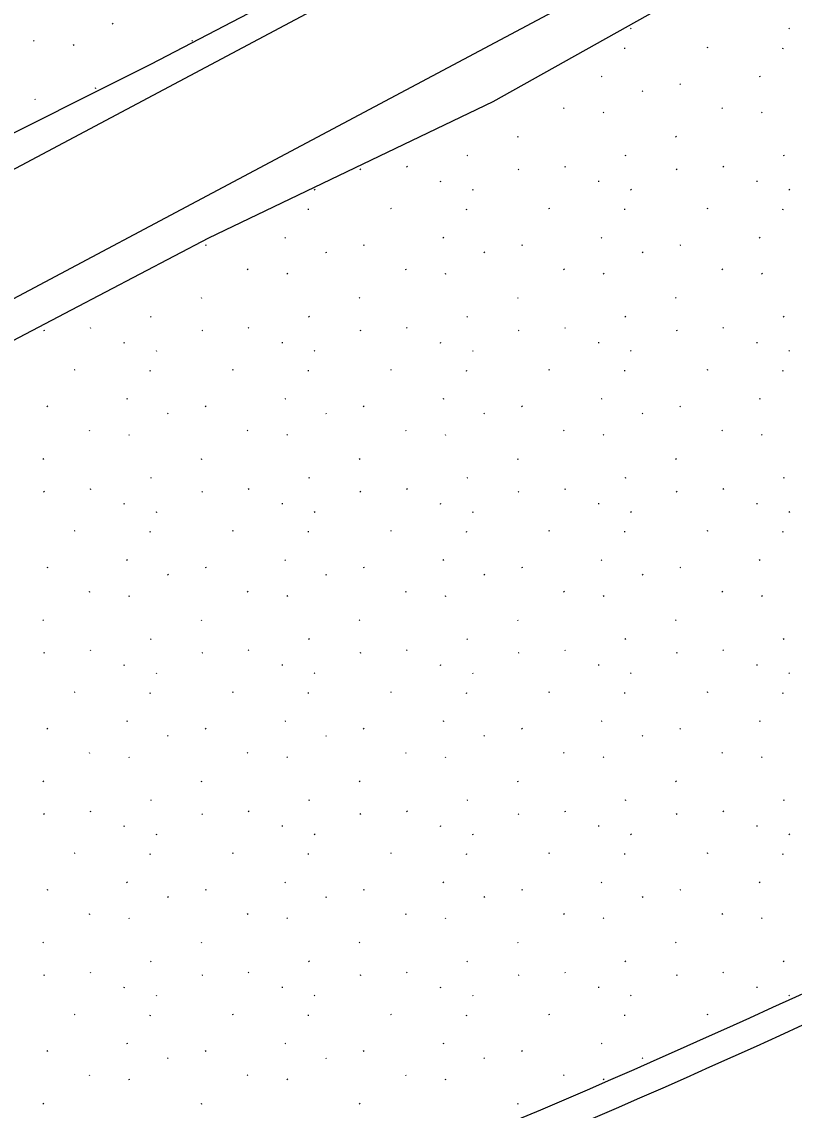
# Model space of a CAD drawing. Extents: x 419396 to 421519, y 4453567 to 4456767.
# Drawn here: x 420667.3 to 420708, y 4454896.9 to 4454954.2 of the extents above; entities that cross this region are included whole.
import ezdxf

# ---------------------------------------------------------------- set-up
doc = ezdxf.new("R2010")
doc.units = 0
for name, color, linetype in [('0_DÜZENLEME_1', 7, 'Continuous'), ('Level 41', 7, 'Continuous'), ('Level 62', 7, 'Continuous')]:
    doc.layers.add(name, color=color, linetype=linetype)

msp = doc.modelspace()

# ---------------------------------------------------------------- linework, layer by layer
at = {"layer": '0_DÜZENLEME_1'}
for points in [[(420622.209, 4454920.299), (420656.994, 4454941.198), (420732.504, 4454981.346), (420779.67, 4455004.729)], [(420626.95, 4454916.148), (420659.95, 4454935.974), (420735.246, 4454976.008), (420782.335, 4454999.353)]]:
    msp.add_lwpolyline(points, dxfattribs=at)
at = {"layer": 'Level 41'}
for p, q in [((420672.054, 4454954.133), (420672.082, 4454954.09)), ((420699.363, 4454953.879), (420699.391, 4454953.835)), ((420707.695, 4454953.879), (420707.723, 4454953.835)), ((420667.919, 4454953.23), (420667.947, 4454953.186)), ((420670.008, 4454953.01), (420670.036, 4454952.966)), ((420676.251, 4454953.23), (420676.279, 4454953.186)), ((420699.056, 4454952.791), (420699.063, 4454952.842)), ((420703.423, 4454952.865), (420703.376, 4454952.842)), ((420707.388, 4454952.791), (420707.396, 4454952.842)), ((420697.854, 4454951.331), (420697.807, 4454951.308)), ((420706.186, 4454951.331), (420706.14, 4454951.308)), ((420671.194, 4454950.721), (420671.147, 4454950.698)), ((420699.97, 4454950.583), (420699.998, 4454950.539)), ((420701.995, 4454950.936), (420701.949, 4454950.913)), ((420667.974, 4454950.155), (420668.002, 4454950.111)), ((420695.835, 4454949.68), (420695.863, 4454949.636)), ((420697.924, 4454949.459), (420697.952, 4454949.416)), ((420704.167, 4454949.68), (420704.195, 4454949.636)), ((420706.256, 4454949.459), (420706.285, 4454949.416)), ((420693.399, 4454948.184), (420693.427, 4454948.14)), ((420701.731, 4454948.184), (420701.759, 4454948.14)), ((420690.778, 4454947.17), (420690.731, 4454947.147)), ((420699.11, 4454947.17), (420699.063, 4454947.147)), ((420707.442, 4454947.17), (420707.396, 4454947.147)), ((420687.557, 4454946.605), (420687.585, 4454946.561)), ((420695.89, 4454946.605), (420695.918, 4454946.561)), ((420704.222, 4454946.605), (420704.25, 4454946.561)), ((420685.149, 4454946.441), (420685.102, 4454946.418)), ((420693.481, 4454946.441), (420693.434, 4454946.418)), ((420701.813, 4454946.441), (420701.766, 4454946.418)), ((420682.698, 4454945.39), (420682.726, 4454945.346)), ((420689.357, 4454945.776), (420689.364, 4454945.827)), ((420691.03, 4454945.39), (420691.058, 4454945.346)), ((420697.689, 4454945.776), (420697.697, 4454945.827)), ((420699.363, 4454945.39), (420699.391, 4454945.346)), ((420706.021, 4454945.776), (420706.029, 4454945.827)), ((420707.695, 4454945.39), (420707.723, 4454945.346)), ((420682.391, 4454944.302), (420682.399, 4454944.353)), ((420686.758, 4454944.376), (420686.712, 4454944.353)), ((420690.724, 4454944.302), (420690.731, 4454944.353)), ((420695.091, 4454944.376), (420695.044, 4454944.353)), ((420699.056, 4454944.302), (420699.063, 4454944.353)), ((420703.423, 4454944.376), (420703.376, 4454944.353)), ((420707.388, 4454944.302), (420707.396, 4454944.353)), ((420681.19, 4454942.842), (420681.143, 4454942.819)), ((420689.522, 4454942.842), (420689.475, 4454942.819)), ((420697.854, 4454942.842), (420697.807, 4454942.819)), ((420706.186, 4454942.842), (420706.14, 4454942.819)), ((420676.999, 4454942.447), (420676.952, 4454942.424)), ((420683.305, 4454942.094), (420683.334, 4454942.051)), ((420685.331, 4454942.447), (420685.284, 4454942.424)), ((420691.638, 4454942.094), (420691.666, 4454942.051)), ((420693.663, 4454942.447), (420693.616, 4454942.424)), ((420699.97, 4454942.094), (420699.998, 4454942.051)), ((420701.995, 4454942.447), (420701.949, 4454942.424)), ((420679.171, 4454941.191), (420679.199, 4454941.147)), ((420681.26, 4454940.971), (420681.288, 4454940.927)), ((420687.503, 4454941.191), (420687.531, 4454941.147)), ((420689.592, 4454940.971), (420689.62, 4454940.927)), ((420695.835, 4454941.191), (420695.863, 4454941.147)), ((420697.924, 4454940.971), (420697.952, 4454940.927)), ((420704.167, 4454941.191), (420704.195, 4454941.147)), ((420706.256, 4454940.971), (420706.285, 4454940.927)), ((420676.735, 4454939.695), (420676.763, 4454939.651)), ((420685.067, 4454939.695), (420685.095, 4454939.651)), ((420693.399, 4454939.695), (420693.427, 4454939.651)), ((420701.731, 4454939.695), (420701.759, 4454939.651)), ((420674.114, 4454938.682), (420674.067, 4454938.659)), ((420682.446, 4454938.682), (420682.399, 4454938.659)), ((420690.778, 4454938.682), (420690.731, 4454938.659)), ((420699.11, 4454938.682), (420699.063, 4454938.659)), ((420707.442, 4454938.682), (420707.396, 4454938.659)), ((420668.484, 4454937.953), (420668.438, 4454937.93)), ((420670.893, 4454938.116), (420670.921, 4454938.072)), ((420676.817, 4454937.953), (420676.77, 4454937.93)), ((420679.225, 4454938.116), (420679.253, 4454938.072)), ((420685.149, 4454937.953), (420685.102, 4454937.93)), ((420687.557, 4454938.116), (420687.585, 4454938.072)), ((420693.481, 4454937.953), (420693.434, 4454937.93)), ((420695.89, 4454938.116), (420695.918, 4454938.072)), ((420701.813, 4454937.953), (420701.766, 4454937.93)), ((420704.222, 4454938.116), (420704.25, 4454938.072)), ((420672.693, 4454937.287), (420672.7, 4454937.338)), ((420681.025, 4454937.287), (420681.032, 4454937.338)), ((420689.357, 4454937.287), (420689.364, 4454937.338)), ((420697.689, 4454937.287), (420697.697, 4454937.338)), ((420706.021, 4454937.287), (420706.029, 4454937.338)), ((420674.366, 4454936.901), (420674.394, 4454936.857)), ((420682.698, 4454936.901), (420682.726, 4454936.857)), ((420691.03, 4454936.901), (420691.058, 4454936.857)), ((420699.363, 4454936.901), (420699.391, 4454936.857)), ((420707.695, 4454936.901), (420707.723, 4454936.857)), ((420670.094, 4454935.888), (420670.047, 4454935.865)), ((420674.059, 4454935.813), (420674.067, 4454935.865)), ((420678.426, 4454935.888), (420678.379, 4454935.865)), ((420682.391, 4454935.813), (420682.399, 4454935.865)), ((420686.758, 4454935.888), (420686.712, 4454935.865)), ((420690.724, 4454935.813), (420690.731, 4454935.865)), ((420695.091, 4454935.888), (420695.044, 4454935.865)), ((420699.056, 4454935.813), (420699.063, 4454935.865)), ((420703.423, 4454935.888), (420703.376, 4454935.865)), ((420707.388, 4454935.813), (420707.396, 4454935.865)), ((420668.667, 4454933.958), (420668.62, 4454933.936)), ((420672.858, 4454934.353), (420672.811, 4454934.331)), ((420676.999, 4454933.958), (420676.952, 4454933.936)), ((420681.19, 4454934.353), (420681.143, 4454934.331)), ((420685.331, 4454933.958), (420685.284, 4454933.936)), ((420689.522, 4454934.353), (420689.475, 4454934.331)), ((420693.663, 4454933.958), (420693.616, 4454933.936)), ((420697.854, 4454934.353), (420697.807, 4454934.331)), ((420701.995, 4454933.958), (420701.949, 4454933.936)), ((420706.186, 4454934.353), (420706.14, 4454934.331)), ((420674.973, 4454933.606), (420675.001, 4454933.562)), ((420683.305, 4454933.606), (420683.334, 4454933.562)), ((420691.638, 4454933.606), (420691.666, 4454933.562)), ((420699.97, 4454933.606), (420699.998, 4454933.562)), ((420670.839, 4454932.702), (420670.867, 4454932.659)), ((420672.928, 4454932.482), (420672.956, 4454932.438)), ((420679.171, 4454932.702), (420679.199, 4454932.659)), ((420681.26, 4454932.482), (420681.288, 4454932.438)), ((420687.503, 4454932.702), (420687.531, 4454932.659)), ((420689.592, 4454932.482), (420689.62, 4454932.438)), ((420695.835, 4454932.702), (420695.863, 4454932.659)), ((420697.924, 4454932.482), (420697.952, 4454932.438)), ((420704.167, 4454932.702), (420704.195, 4454932.659)), ((420706.256, 4454932.482), (420706.285, 4454932.438)), ((420668.403, 4454931.206), (420668.431, 4454931.163)), ((420676.735, 4454931.206), (420676.763, 4454931.163)), ((420685.067, 4454931.206), (420685.095, 4454931.163)), ((420693.399, 4454931.206), (420693.427, 4454931.163)), ((420701.731, 4454931.206), (420701.759, 4454931.163)), ((420674.114, 4454930.193), (420674.067, 4454930.17)), ((420682.446, 4454930.193), (420682.399, 4454930.17)), ((420690.778, 4454930.193), (420690.731, 4454930.17)), ((420699.11, 4454930.193), (420699.063, 4454930.17)), ((420707.442, 4454930.193), (420707.396, 4454930.17)), ((420668.484, 4454929.464), (420668.438, 4454929.441)), ((420670.893, 4454929.627), (420670.921, 4454929.583)), ((420676.817, 4454929.464), (420676.77, 4454929.441)), ((420679.225, 4454929.627), (420679.253, 4454929.583)), ((420685.149, 4454929.464), (420685.102, 4454929.441)), ((420687.557, 4454929.627), (420687.585, 4454929.583)), ((420693.481, 4454929.464), (420693.434, 4454929.441)), ((420695.89, 4454929.627), (420695.918, 4454929.583)), ((420701.813, 4454929.464), (420701.766, 4454929.441)), ((420704.222, 4454929.627), (420704.25, 4454929.583)), ((420672.693, 4454928.798), (420672.7, 4454928.849)), ((420681.025, 4454928.798), (420681.032, 4454928.849)), ((420689.357, 4454928.798), (420689.364, 4454928.849)), ((420697.689, 4454928.798), (420697.697, 4454928.849)), ((420706.021, 4454928.798), (420706.029, 4454928.849)), ((420674.366, 4454928.412), (420674.394, 4454928.369)), ((420682.698, 4454928.412), (420682.726, 4454928.369)), ((420691.03, 4454928.412), (420691.058, 4454928.369)), ((420699.363, 4454928.412), (420699.391, 4454928.369)), ((420707.695, 4454928.412), (420707.723, 4454928.369)), ((420670.094, 4454927.399), (420670.047, 4454927.376)), ((420674.059, 4454927.325), (420674.067, 4454927.376)), ((420678.426, 4454927.399), (420678.379, 4454927.376)), ((420682.391, 4454927.325), (420682.399, 4454927.376)), ((420686.758, 4454927.399), (420686.712, 4454927.376)), ((420690.724, 4454927.325), (420690.731, 4454927.376)), ((420695.091, 4454927.399), (420695.044, 4454927.376)), ((420699.056, 4454927.325), (420699.063, 4454927.376)), ((420703.423, 4454927.399), (420703.376, 4454927.376)), ((420707.388, 4454927.325), (420707.396, 4454927.376)), ((420672.858, 4454925.865), (420672.811, 4454925.842)), ((420681.19, 4454925.865), (420681.143, 4454925.842)), ((420689.522, 4454925.865), (420689.475, 4454925.842)), ((420697.854, 4454925.865), (420697.807, 4454925.842)), ((420706.186, 4454925.865), (420706.14, 4454925.842)), ((420668.667, 4454925.47), (420668.62, 4454925.447)), ((420676.999, 4454925.47), (420676.952, 4454925.447)), ((420685.331, 4454925.47), (420685.284, 4454925.447)), ((420693.663, 4454925.47), (420693.616, 4454925.447)), ((420701.995, 4454925.47), (420701.949, 4454925.447)), ((420674.973, 4454925.117), (420675.001, 4454925.073)), ((420683.305, 4454925.117), (420683.334, 4454925.073)), ((420691.638, 4454925.117), (420691.666, 4454925.073)), ((420699.97, 4454925.117), (420699.998, 4454925.073)), ((420670.839, 4454924.213), (420670.867, 4454924.17)), ((420679.171, 4454924.213), (420679.199, 4454924.17)), ((420687.503, 4454924.213), (420687.531, 4454924.17)), ((420695.835, 4454924.213), (420695.863, 4454924.17)), ((420704.167, 4454924.213), (420704.195, 4454924.17)), ((420672.928, 4454923.993), (420672.956, 4454923.949)), ((420681.26, 4454923.993), (420681.288, 4454923.949)), ((420689.592, 4454923.993), (420689.62, 4454923.949)), ((420697.924, 4454923.993), (420697.952, 4454923.949)), ((420706.256, 4454923.993), (420706.285, 4454923.949)), ((420668.403, 4454922.717), (420668.431, 4454922.674)), ((420676.735, 4454922.717), (420676.763, 4454922.674)), ((420685.067, 4454922.717), (420685.095, 4454922.674)), ((420693.399, 4454922.717), (420693.427, 4454922.674)), ((420701.731, 4454922.717), (420701.759, 4454922.674)), ((420674.114, 4454921.704), (420674.067, 4454921.681)), ((420682.446, 4454921.704), (420682.399, 4454921.681)), ((420690.778, 4454921.704), (420690.731, 4454921.681)), ((420699.11, 4454921.704), (420699.063, 4454921.681)), ((420707.442, 4454921.704), (420707.396, 4454921.681)), ((420668.484, 4454920.975), (420668.438, 4454920.952)), ((420670.893, 4454921.138), (420670.921, 4454921.095)), ((420676.817, 4454920.975), (420676.77, 4454920.952)), ((420679.225, 4454921.138), (420679.253, 4454921.095)), ((420685.149, 4454920.975), (420685.102, 4454920.952)), ((420687.557, 4454921.138), (420687.585, 4454921.095)), ((420693.481, 4454920.975), (420693.434, 4454920.952)), ((420695.89, 4454921.138), (420695.918, 4454921.095)), ((420701.813, 4454920.975), (420701.766, 4454920.952)), ((420704.222, 4454921.138), (420704.25, 4454921.095)), ((420672.693, 4454920.309), (420672.7, 4454920.36)), ((420681.025, 4454920.309), (420681.032, 4454920.36)), ((420689.357, 4454920.309), (420689.364, 4454920.36)), ((420697.689, 4454920.309), (420697.697, 4454920.36)), ((420706.021, 4454920.309), (420706.029, 4454920.36)), ((420674.366, 4454919.923), (420674.394, 4454919.88)), ((420682.698, 4454919.923), (420682.726, 4454919.88)), ((420691.03, 4454919.923), (420691.058, 4454919.88)), ((420699.363, 4454919.923), (420699.391, 4454919.88)), ((420707.695, 4454919.923), (420707.723, 4454919.88)), ((420670.094, 4454918.91), (420670.047, 4454918.887)), ((420674.059, 4454918.836), (420674.067, 4454918.887)), ((420678.426, 4454918.91), (420678.379, 4454918.887)), ((420682.391, 4454918.836), (420682.399, 4454918.887)), ((420686.758, 4454918.91), (420686.712, 4454918.887)), ((420690.724, 4454918.836), (420690.731, 4454918.887)), ((420695.091, 4454918.91), (420695.044, 4454918.887)), ((420699.056, 4454918.836), (420699.063, 4454918.887)), ((420703.423, 4454918.91), (420703.376, 4454918.887)), ((420707.388, 4454918.836), (420707.396, 4454918.887)), ((420672.858, 4454917.376), (420672.811, 4454917.353)), ((420681.19, 4454917.376), (420681.143, 4454917.353)), ((420689.522, 4454917.376), (420689.475, 4454917.353)), ((420697.854, 4454917.376), (420697.807, 4454917.353)), ((420706.186, 4454917.376), (420706.14, 4454917.353)), ((420668.667, 4454916.981), (420668.62, 4454916.958)), ((420676.999, 4454916.981), (420676.952, 4454916.958)), ((420685.331, 4454916.981), (420685.284, 4454916.958)), ((420693.663, 4454916.981), (420693.616, 4454916.958)), ((420701.995, 4454916.981), (420701.949, 4454916.958)), ((420674.973, 4454916.628), (420675.001, 4454916.584)), ((420683.305, 4454916.628), (420683.334, 4454916.584)), ((420691.638, 4454916.628), (420691.666, 4454916.584)), ((420699.97, 4454916.628), (420699.998, 4454916.584)), ((420670.839, 4454915.725), (420670.867, 4454915.681)), ((420679.171, 4454915.725), (420679.199, 4454915.681)), ((420687.503, 4454915.725), (420687.531, 4454915.681)), ((420695.835, 4454915.725), (420695.863, 4454915.681)), ((420704.167, 4454915.725), (420704.195, 4454915.681)), ((420672.928, 4454915.504), (420672.956, 4454915.46)), ((420681.26, 4454915.504), (420681.288, 4454915.46)), ((420689.592, 4454915.504), (420689.62, 4454915.46)), ((420697.924, 4454915.504), (420697.952, 4454915.46)), ((420706.256, 4454915.504), (420706.285, 4454915.46)), ((420668.403, 4454914.229), (420668.431, 4454914.185)), ((420676.735, 4454914.229), (420676.763, 4454914.185)), ((420685.067, 4454914.229), (420685.095, 4454914.185)), ((420693.399, 4454914.229), (420693.427, 4454914.185)), ((420701.731, 4454914.229), (420701.759, 4454914.185)), ((420674.114, 4454913.215), (420674.067, 4454913.192)), ((420682.446, 4454913.215), (420682.399, 4454913.192)), ((420690.778, 4454913.215), (420690.731, 4454913.192)), ((420699.11, 4454913.215), (420699.063, 4454913.192)), ((420707.442, 4454913.215), (420707.396, 4454913.192)), ((420668.484, 4454912.486), (420668.438, 4454912.463)), ((420670.893, 4454912.649), (420670.921, 4454912.606)), ((420676.817, 4454912.486), (420676.77, 4454912.463)), ((420679.225, 4454912.649), (420679.253, 4454912.606)), ((420685.149, 4454912.486), (420685.102, 4454912.463)), ((420687.557, 4454912.649), (420687.585, 4454912.606)), ((420693.481, 4454912.486), (420693.434, 4454912.463)), ((420695.89, 4454912.649), (420695.918, 4454912.606)), ((420701.813, 4454912.486), (420701.766, 4454912.463)), ((420704.222, 4454912.649), (420704.25, 4454912.606)), ((420672.693, 4454911.82), (420672.7, 4454911.872)), ((420681.025, 4454911.82), (420681.032, 4454911.872)), ((420689.357, 4454911.82), (420689.364, 4454911.872)), ((420697.689, 4454911.82), (420697.697, 4454911.872)), ((420706.021, 4454911.82), (420706.029, 4454911.872)), ((420674.366, 4454911.435), (420674.394, 4454911.391)), ((420682.698, 4454911.435), (420682.726, 4454911.391)), ((420691.03, 4454911.435), (420691.058, 4454911.391)), ((420699.363, 4454911.435), (420699.391, 4454911.391)), ((420707.695, 4454911.435), (420707.723, 4454911.391)), ((420670.094, 4454910.421), (420670.047, 4454910.398)), ((420674.059, 4454910.347), (420674.067, 4454910.398)), ((420678.426, 4454910.421), (420678.379, 4454910.398)), ((420682.391, 4454910.347), (420682.399, 4454910.398)), ((420686.758, 4454910.421), (420686.712, 4454910.398)), ((420690.724, 4454910.347), (420690.731, 4454910.398)), ((420695.091, 4454910.421), (420695.044, 4454910.398)), ((420699.056, 4454910.347), (420699.063, 4454910.398)), ((420703.423, 4454910.421), (420703.376, 4454910.398)), ((420707.388, 4454910.347), (420707.396, 4454910.398)), ((420672.858, 4454908.887), (420672.811, 4454908.864)), ((420681.19, 4454908.887), (420681.143, 4454908.864)), ((420689.522, 4454908.887), (420689.475, 4454908.864)), ((420697.854, 4454908.887), (420697.807, 4454908.864)), ((420706.186, 4454908.887), (420706.14, 4454908.864)), ((420668.667, 4454908.492), (420668.62, 4454908.469)), ((420674.973, 4454908.139), (420675.001, 4454908.095)), ((420676.999, 4454908.492), (420676.952, 4454908.469)), ((420683.305, 4454908.139), (420683.334, 4454908.095)), ((420685.331, 4454908.492), (420685.284, 4454908.469)), ((420691.638, 4454908.139), (420691.666, 4454908.095)), ((420693.663, 4454908.492), (420693.616, 4454908.469)), ((420699.97, 4454908.139), (420699.998, 4454908.095)), ((420701.995, 4454908.492), (420701.949, 4454908.469)), ((420670.839, 4454907.236), (420670.867, 4454907.192)), ((420672.928, 4454907.015), (420672.956, 4454906.972)), ((420679.171, 4454907.236), (420679.199, 4454907.192)), ((420681.26, 4454907.015), (420681.288, 4454906.972)), ((420687.503, 4454907.236), (420687.531, 4454907.192)), ((420689.592, 4454907.015), (420689.62, 4454906.972)), ((420695.835, 4454907.236), (420695.863, 4454907.192)), ((420697.924, 4454907.015), (420697.952, 4454906.972)), ((420704.167, 4454907.236), (420704.195, 4454907.192)), ((420706.256, 4454907.015), (420706.285, 4454906.972)), ((420668.403, 4454905.74), (420668.431, 4454905.696)), ((420676.735, 4454905.74), (420676.763, 4454905.696)), ((420685.067, 4454905.74), (420685.095, 4454905.696)), ((420693.399, 4454905.74), (420693.427, 4454905.696)), ((420701.731, 4454905.74), (420701.759, 4454905.696)), ((420674.114, 4454904.726), (420674.067, 4454904.703)), ((420682.446, 4454904.726), (420682.399, 4454904.703)), ((420690.778, 4454904.726), (420690.731, 4454904.703)), ((420699.11, 4454904.726), (420699.063, 4454904.703)), ((420707.442, 4454904.726), (420707.396, 4454904.703)), ((420670.893, 4454904.161), (420670.921, 4454904.117)), ((420679.225, 4454904.161), (420679.253, 4454904.117)), ((420687.557, 4454904.161), (420687.585, 4454904.117)), ((420695.89, 4454904.161), (420695.918, 4454904.117)), ((420704.222, 4454904.161), (420704.25, 4454904.117)), ((420668.484, 4454903.997), (420668.438, 4454903.974)), ((420676.817, 4454903.997), (420676.77, 4454903.974)), ((420685.149, 4454903.997), (420685.102, 4454903.974)), ((420693.481, 4454903.997), (420693.434, 4454903.974)), ((420701.813, 4454903.997), (420701.766, 4454903.974)), ((420672.693, 4454903.332), (420672.7, 4454903.383)), ((420674.366, 4454902.946), (420674.394, 4454902.902)), ((420681.025, 4454903.332), (420681.032, 4454903.383)), ((420682.698, 4454902.946), (420682.726, 4454902.902)), ((420689.357, 4454903.332), (420689.364, 4454903.383)), ((420691.03, 4454902.946), (420691.058, 4454902.902)), ((420697.689, 4454903.332), (420697.697, 4454903.383)), ((420699.363, 4454902.946), (420699.391, 4454902.902)), ((420706.021, 4454903.332), (420706.029, 4454903.383)), ((420707.695, 4454902.946), (420707.723, 4454902.902)), ((420670.094, 4454901.932), (420670.047, 4454901.909)), ((420674.059, 4454901.858), (420674.067, 4454901.909)), ((420678.426, 4454901.932), (420678.379, 4454901.909)), ((420682.391, 4454901.858), (420682.399, 4454901.909)), ((420686.758, 4454901.932), (420686.712, 4454901.909)), ((420690.724, 4454901.858), (420690.731, 4454901.909)), ((420695.091, 4454901.932), (420695.044, 4454901.909)), ((420699.056, 4454901.858), (420699.063, 4454901.909)), ((420703.423, 4454901.932), (420703.376, 4454901.909)), ((420672.858, 4454900.398), (420672.811, 4454900.375)), ((420681.19, 4454900.398), (420681.143, 4454900.375)), ((420689.522, 4454900.398), (420689.475, 4454900.375)), ((420697.854, 4454900.398), (420697.807, 4454900.375)), ((420668.667, 4454900.003), (420668.62, 4454899.98)), ((420674.973, 4454899.65), (420675.001, 4454899.607)), ((420676.999, 4454900.003), (420676.952, 4454899.98)), ((420683.305, 4454899.65), (420683.334, 4454899.607)), ((420685.331, 4454900.003), (420685.284, 4454899.98)), ((420691.638, 4454899.65), (420691.666, 4454899.607)), ((420693.663, 4454900.003), (420693.616, 4454899.98)), ((420699.97, 4454899.65), (420699.998, 4454899.607)), ((420670.839, 4454898.747), (420670.867, 4454898.703)), ((420672.928, 4454898.527), (420672.956, 4454898.483)), ((420679.171, 4454898.747), (420679.199, 4454898.703)), ((420681.26, 4454898.527), (420681.288, 4454898.483)), ((420687.503, 4454898.747), (420687.531, 4454898.703)), ((420689.592, 4454898.527), (420689.62, 4454898.483)), ((420695.835, 4454898.747), (420695.863, 4454898.703)), ((420697.924, 4454898.527), (420697.952, 4454898.483)), ((420668.403, 4454897.251), (420668.431, 4454897.207)), ((420676.735, 4454897.251), (420676.763, 4454897.207)), ((420685.067, 4454897.251), (420685.095, 4454897.207)), ((420693.399, 4454897.251), (420693.427, 4454897.207))]:
    msp.add_line(p, q, dxfattribs=at)
at = {"layer": 'Level 62'}
for points in [[(420626.677, 4454924.934), (420628.562, 4454925.861), (420634.246, 4454929.179), (420641.966, 4454934.049), (420649.524, 4454938.928), (420657.087, 4454943.657), (420664.367, 4454947.122), (420674.096, 4454951.98), (420684.827, 4454957.575), (420695.543, 4454963.415), (420710.325, 4454971.203), (420720.252, 4454976.214), (420730.841, 4454981.966), (420734.193, 4454983.602)], [(420734.089, 4454973.696), (420728.964, 4454971.002), (420717.527, 4454964.097), (420708.324, 4454959.17), (420701.313, 4454955.133), (420692.098, 4454949.989), (420677.132, 4454942.823), (420669.888, 4454939.017), (420661.919, 4454934.84), (420658.067, 4454932.568), (420650.035, 4454927.17), (420647.856, 4454926.006), (420645.265, 4454924.729), (420643.03, 4454923.255), (420636.332, 4454918.725), (420632.78, 4454916.477), (420628.186, 4454913.755)]]:
    msp.add_lwpolyline(points, dxfattribs=at)
for radius, start in [(550, 285.74194), (551.5, 285.68227), (562, 285.2591)]:
    msp.add_arc((420478.637, 4455402.718), radius, start, 303.56808, dxfattribs=at)

doc.saveas('drawing.dxf')
